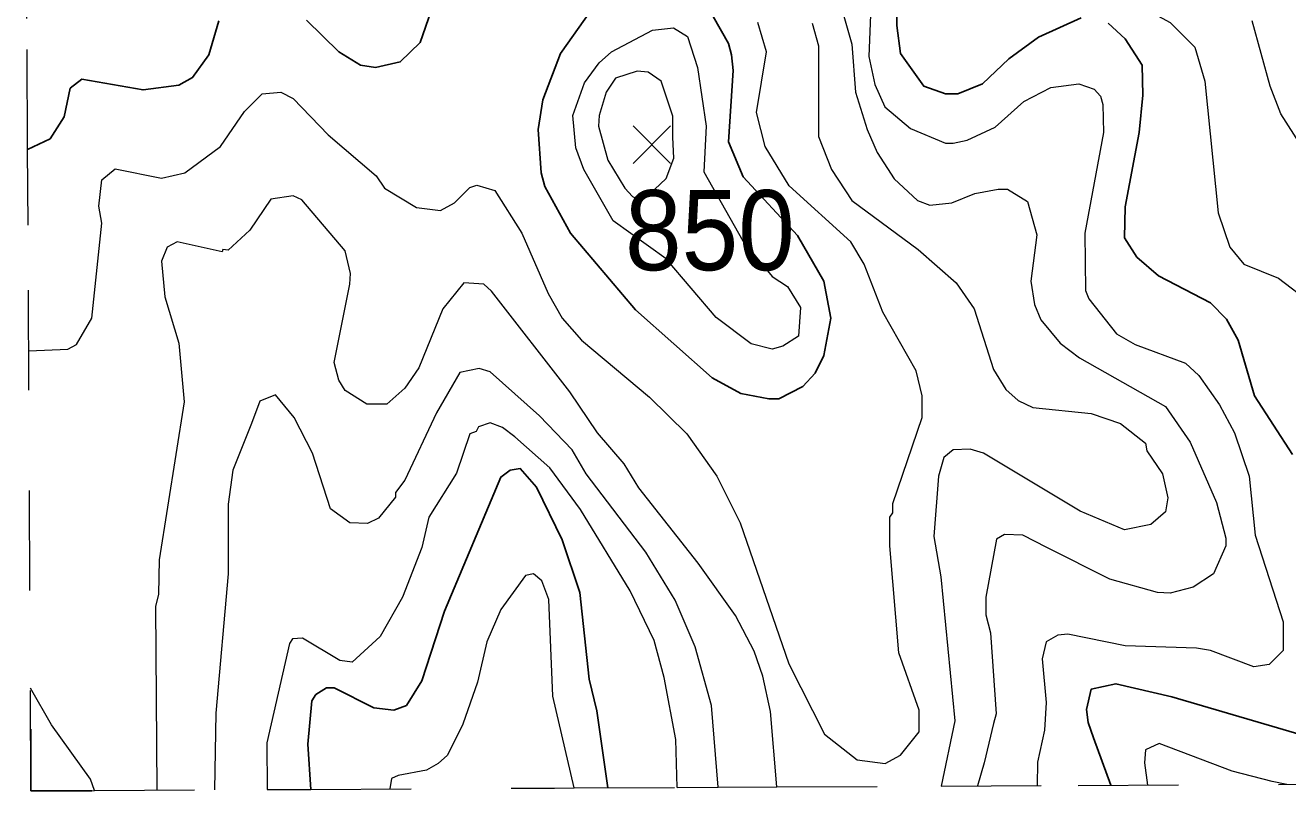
# Model space of a CAD drawing. Extents: x 423 to 448.8, y 7456.3 to 7484.
# Drawn here: x 423.128 to 424.389, y 7456.25 to 7457.015 of the extents above; entities that cross this region are included whole.
import ezdxf
from ezdxf.enums import TextEntityAlignment as Align

# ---------------------------------------------------------------- set-up
doc = ezdxf.new("R2010")
doc.units = 0
doc.header["$LTSCALE"] = 0.032
doc.linetypes.add('SHORT_DASHED', pattern=[2.7, 1.5, -1.2])
for name, color, linetype, lineweight in [('1', 7, 'Continuous', 25), ('2', 7, 'Continuous', 13), ('21', 7, 'Continuous', 25), ('22', 7, 'SHORT_DASHED', 13), ('63', 7, 'Continuous', 25)]:
    doc.layers.add(name, color=color, linetype=linetype, lineweight=lineweight)
doc.layers.add('61', color=7, linetype='Continuous')

msp = doc.modelspace()

# ---------------------------------------------------------------- linework, layer by layer
at = {"layer": '1'}
for points in [[(423.9993, 7457.0517), (423.9986, 7457.0146), (424.0024, 7456.9867), (424.0256, 7456.9542), (424.0473, 7456.9465), (424.0597, 7456.9465), (424.0844, 7456.9565), (424.1107, 7456.9813), (424.1401, 7457.0029), (424.1827, 7457.0223)], [(423.5337, 7457.0292), (423.5229, 7456.9975), (423.5028, 7456.9782), (423.478, 7456.9728), (423.4633, 7456.9751), (423.4417, 7456.9882), (423.4092, 7457.02)], [(423.6985, 7457.037), (423.6629, 7456.9867), (423.6451, 7456.9403), (423.6405, 7456.9109), (423.6436, 7456.8676), (423.6474, 7456.8537), (423.6729, 7456.8073), (423.7379, 7456.7307), (423.8145, 7456.6626), (423.8431, 7456.6471), (423.871, 7456.6417), (423.881, 7456.6417), (423.905, 7456.6541), (423.9173, 7456.6673), (423.9258, 7456.6851), (423.9328, 7456.7222), (423.9258, 7456.7593), (423.8996, 7456.8049), (423.8454, 7456.8636), (423.8307, 7456.8985), (423.8353, 7456.9697), (423.8338, 7456.9852), (423.8307, 7456.9967), (423.8153, 7457.0238)], [(423.3218, 7457.0192), (423.3117, 7456.9852), (423.2955, 7456.9627), (423.2816, 7456.955), (423.246, 7456.9503), (423.1849, 7456.9612), (423.1733, 7456.9519), (423.1671, 7456.9233), (423.1532, 7456.9016), (423.1308, 7456.8907)], [(424.2097, 7457.0169), (424.2267, 7457.0014), (424.2438, 7456.9751), (424.2445, 7456.9449), (424.2407, 7456.9078), (424.2267, 7456.8336), (424.226, 7456.8026)], [(424.226, 7456.8026), (424.2383, 7456.7833), (424.26, 7456.7647), (424.3118, 7456.7376), (424.3281, 7456.7214), (424.3396, 7456.7005), (424.3559, 7456.6448), (424.3938, 7456.5861)], [(423.4137, 7456.2517), (423.4107, 7456.2968), (423.4146, 7456.3401), (423.4185, 7456.3463), (423.4293, 7456.3532), (423.437, 7456.3532), (423.4765, 7456.3331), (423.4966, 7456.3308), (423.509, 7456.3354), (423.5244, 7456.3602), (423.5469, 7456.4298), (423.6033, 7456.5636), (423.6126, 7456.5706), (423.6227, 7456.5721), (423.6389, 7456.5536), (423.6644, 7456.501), (423.6822, 7456.4484), (423.6915, 7456.3618), (423.6993, 7456.33), (423.7103, 7456.2533)], [(424.4402, 7456.2952), (424.2732, 7456.344), (424.2175, 7456.3571), (424.1927, 7456.3517), (424.188, 7456.3316), (424.1897, 7456.3186), (424.195, 7456.303), (424.2126, 7456.2558)]]:
    msp.add_lwpolyline(points, dxfattribs=at)
at = {"layer": '2'}
for points in [[(424.1788, 7457.2504), (424.168, 7457.2079), (424.1385, 7457.1692), (424.1316, 7457.1677), (424.1061, 7457.1538), (424.0597, 7457.1421), (424.0527, 7457.1367), (424.0512, 7457.1267), (424.0713, 7457.0702), (424.0782, 7457.0579), (424.0945, 7457.0462), (424.1664, 7457.0478), (424.2113, 7457.0431), (424.236, 7457.037), (424.2716, 7457.0176), (424.2964, 7456.9929), (424.3064, 7456.9589), (424.3196, 7456.8274), (424.3311, 7456.7934), (424.3451, 7456.7763), (424.3799, 7456.7624), (424.4123, 7456.7377)], [(423.973, 7457.0424), (423.9707, 7456.9836), (423.9769, 7456.9558), (423.9869, 7456.9333), (424.0125, 7456.9117), (424.0473, 7456.897), (424.0551, 7456.897), (424.069, 7456.9001), (424.0968, 7456.9132), (424.1254, 7456.9387), (424.1525, 7456.9527), (424.1804, 7456.9565), (424.1958, 7456.9511), (424.202, 7456.9442), (424.2043, 7456.9357), (424.2051, 7456.9078), (424.1865, 7456.8073), (424.1873, 7456.75), (424.1904, 7456.7415), (424.2182, 7456.7067), (424.2368, 7456.6959), (424.287, 7456.6773), (424.3002, 7456.665), (424.3211, 7456.6356), (424.3358, 7456.6077), (424.3505, 7456.5644)], [(423.9444, 7457.0285), (423.9537, 7456.996), (423.9576, 7456.948), (423.9692, 7456.9109), (423.9792, 7456.8877), (423.9962, 7456.8614), (424.0195, 7456.8397), (424.0318, 7456.8351), (424.0535, 7456.8374), (424.0767, 7456.8467), (424.0999, 7456.8513), (424.1091, 7456.8513), (424.1293, 7456.839), (424.1386, 7456.8057), (424.1324, 7456.7593), (424.1362, 7456.7361), (424.1424, 7456.7206), (424.1618, 7456.6974), (424.1811, 7456.6827), (424.2669, 7456.634), (424.2917, 7456.5984), (424.318, 7456.5381), (424.3273, 7456.5025), (424.3273, 7456.4948), (424.3149, 7456.467), (424.2948, 7456.4538), (424.2716, 7456.4476), (424.2592, 7456.4483), (424.2113, 7456.4615), (424.1486, 7456.4932), (424.1247, 7456.5056), (424.1061, 7456.5064), (424.0983, 7456.5017), (424.0875, 7456.4437), (424.0875, 7456.4259), (424.0922, 7456.4082), (424.0978, 7456.3272), (424.0953, 7456.3176), (424.086, 7456.2782), (424.0793, 7456.2551)], [(423.1319, 7456.6897), (423.171, 7456.6912), (423.1795, 7456.6959), (423.195, 7456.7222), (423.205, 7456.8173), (423.2019, 7456.8343), (423.205, 7456.8606), (423.2182, 7456.8714), (423.2646, 7456.8622), (423.2878, 7456.8676), (423.3234, 7456.8939), (423.3473, 7456.9287), (423.3651, 7456.9465), (423.3837, 7456.948), (423.3961, 7456.9418), (423.4308, 7456.9055), (423.4788, 7456.8645), (423.4873, 7456.8521), (423.519, 7456.8328), (423.543, 7456.8297), (423.5569, 7456.8374), (423.5724, 7456.8529), (423.5794, 7456.8552), (423.5972, 7456.8498), (423.6242, 7456.8072), (423.6505, 7456.7469), (423.6644, 7456.7222), (423.6837, 7456.7005), (423.7518, 7456.6433), (423.7889, 7456.6069), (423.8191, 7456.5644), (423.8423, 7456.518), (423.891, 7456.3772), (423.9266, 7456.3068), (423.9591, 7456.2813), (423.987, 7456.2774), (424.0025, 7456.286), (424.021, 7456.3091), (424.021, 7456.3308), (424.0009, 7456.3881), (423.9916, 7456.4948), (423.9916, 7456.5234), (423.9947, 7456.528), (423.9947, 7456.5373), (424.0241, 7456.6232), (424.0241, 7456.6448), (424.0179, 7456.6696), (423.9847, 7456.7284), (423.9661, 7456.7763), (423.9529, 7456.7987), (423.8911, 7456.8544), (423.8671, 7456.8939), (423.8586, 7456.9279), (423.8686, 7456.9883), (423.8601, 7457.0176)], [(423.9143, 7457.0169), (423.9205, 7456.9945), (423.9205, 7456.9039), (423.9336, 7456.8707), (423.9537, 7456.8398), (424.0202, 7456.791), (424.0581, 7456.7577), (424.0759, 7456.7315), (424.0952, 7456.6711), (424.1076, 7456.651), (424.12, 7456.6402), (424.1347, 7456.6332), (424.1927, 7456.627), (424.2221, 7456.617), (424.2469, 7456.5976), (424.2484, 7456.5899), (424.2639, 7456.5667), (424.2693, 7456.5428), (424.267, 7456.5288), (424.2523, 7456.5164), (424.226, 7456.511), (424.1819, 7456.5296), (424.0852, 7456.5876), (424.0721, 7456.5914), (424.0551, 7456.5907), (424.0457, 7456.583)], [(424.4317, 7456.849), (424.3822, 7456.9264), (424.3714, 7456.9542), (424.3536, 7457.0192)], [(423.879, 7456.2541), (423.8725, 7456.3293), (423.8648, 7456.3649), (423.8562, 7456.3896), (423.8377, 7456.4252), (423.8005, 7456.4777), (423.741, 7456.5528), (423.7263, 7456.5768), (423.7, 7456.6077), (423.6722, 7456.6487), (423.5941, 7456.7492), (423.5863, 7456.7562), (423.5662, 7456.7577), (423.5453, 7456.7315), (423.5213, 7456.6727), (423.5074, 7456.6525), (423.4896, 7456.6363), (423.4695, 7456.6363), (423.4479, 7456.6502), (423.4417, 7456.6603), (423.437, 7456.6781), (423.4525, 7456.7562), (423.4533, 7456.7671), (423.4479, 7456.7895), (423.4045, 7456.8405), (423.396, 7456.8444), (423.3736, 7456.8413), (423.3527, 7456.8103), (423.3311, 7456.7903), (423.3257, 7456.791), (423.3249, 7456.7887), (423.28, 7456.7987), (423.27, 7456.7934), (423.2646, 7456.7794), (423.2677, 7456.7438), (423.2816, 7456.6974), (423.287, 7456.6387), (423.2622, 7456.4809), (423.2615, 7456.4468), (423.2584, 7456.4345), (423.2597, 7456.251)], [(423.8204, 7456.2538), (423.8137, 7456.3355), (423.7975, 7456.3942), (423.7773, 7456.4407), (423.748, 7456.4886), (423.6884, 7456.5667), (423.6745, 7456.5907), (423.642, 7456.6247), (423.5925, 7456.6688), (423.5817, 7456.6719), (423.5623, 7456.668), (423.5391, 7456.6278), (423.5074, 7456.5605), (423.4981, 7456.5481), (423.4981, 7456.5435), (423.4811, 7456.5226), (423.4703, 7456.5172), (423.4525, 7456.518), (423.4332, 7456.5319), (423.4154, 7456.5876), (423.3968, 7456.6232), (423.3783, 7456.6456), (423.3628, 7456.6394), (423.3543, 7456.617), (423.3357, 7456.5706), (423.3311, 7456.5366), (423.3311, 7456.467), (423.3187, 7456.3277), (423.3173, 7456.2513)], [(423.7794, 7456.2536), (423.7781, 7456.3014), (423.7665, 7456.3633), (423.7565, 7456.4004), (423.7325, 7456.4499), (423.683, 7456.5311), (423.6521, 7456.5729), (423.6173, 7456.6038), (423.6049, 7456.6131), (423.5925, 7456.6177), (423.5809, 7456.6139), (423.5786, 7456.6092), (423.5724, 7456.6069), (423.5592, 7456.5675), (423.5314, 7456.5234), (423.5245, 7456.4932), (423.5051, 7456.4437), (423.4827, 7456.4043), (423.4548, 7456.3787), (423.4425, 7456.3803), (423.4053, 7456.4027), (423.3953, 7456.402), (423.3922, 7456.3973), (423.3698, 7456.2983), (423.3699, 7456.2515)], [(424.0457, 7456.583), (424.0403, 7456.5644), (424.0357, 7456.5041), (424.0427, 7456.4639), (424.0566, 7456.32), (424.0429, 7456.2549)], [(424.3505, 7456.5644), (424.3567, 7456.5056), (424.3845, 7456.419), (424.3845, 7456.3904), (424.3706, 7456.3764), (424.3552, 7456.3741), (424.3118, 7456.3903), (424.2979, 7456.3927), (424.2268, 7456.395), (424.1695, 7456.4066), (424.1595, 7456.4058), (424.1478, 7456.3989), (424.144, 7456.3819), (424.1479, 7456.3386), (424.1463, 7456.3107), (424.1393, 7456.279), (424.1389, 7456.2554)], [(423.6767, 7456.2531), (423.6552, 7456.3447), (423.6513, 7456.4414), (423.6443, 7456.46), (423.6358, 7456.4669), (423.6281, 7456.4654), (423.6033, 7456.4314), (423.5894, 7456.3989), (423.5801, 7456.3587), (423.5654, 7456.3169), (423.5499, 7456.286), (423.5407, 7456.2774), (423.5291, 7456.2707), (423.5008, 7456.2654), (423.4942, 7456.2625), (423.4924, 7456.2522)], [(423.1974, 7456.2506), (423.1934, 7456.262), (423.1547, 7456.3161), (423.1336, 7456.3529)], [(424.3883, 7456.2567), (424.3737, 7456.2597), (424.3335, 7456.2697), (424.2608, 7456.2975), (424.2469, 7456.2913), (424.2461, 7456.2782), (424.249, 7456.256)]]:
    msp.add_lwpolyline(points, dxfattribs=at)
for points in [[(423.7549, 7457.0099), (423.7758, 7457.0122), (423.7897, 7457.0037), (423.7998, 7456.9728), (423.8083, 7456.914), (423.806, 7456.8684), (423.845, 7456.7995), (423.8741, 7456.7639), (423.8895, 7456.7539), (423.9026, 7456.733), (423.9004, 7456.7044), (423.8849, 7456.6943), (423.8741, 7456.6912), (423.8532, 7456.6966), (423.8183, 7456.7229), (423.7683, 7456.7815), (423.7155, 7456.8196), (423.6861, 7456.8707), (423.6783, 7456.8924), (423.6752, 7456.9248), (423.6868, 7456.9573), (423.7015, 7456.9774), (423.7139, 7456.9883)], [(423.7271, 7456.8521), (423.7349, 7456.8438), (423.7392, 7456.8418), (423.747, 7456.8461), (423.7567, 7456.8509), (423.7685, 7456.8619), (423.7762, 7456.882), (423.7751, 7456.9031), (423.7751, 7456.924), (423.7634, 7456.9589), (423.7503, 7456.9681), (423.7395, 7456.9689), (423.7178, 7456.962), (423.7085, 7456.948), (423.7015, 7456.9248), (423.7008, 7456.914), (423.7101, 7456.88)]]:
    msp.add_lwpolyline(points, close=True, dxfattribs=at)
at = {"layer": '21'}
for p, q in [((423.7353, 7456.9144), (423.7728, 7456.8769)), ((423.7728, 7456.9144), (423.7353, 7456.8769))]:
    msp.add_line(p, q, dxfattribs=at)
at = {"layer": '22'}
for points in [[(423.1341, 7456.2503), (423.1312, 7456.8152), (423.1308, 7456.8907), (423.1301, 7457.0215), (423.1289, 7457.2571), (423.1288, 7457.2916), (423.1284, 7457.358)], [(424.0429, 7456.2549), (424.1799, 7456.2556), (424.7028, 7456.2583), (424.7837, 7456.2587), (424.9728, 7456.2596), (425.0341, 7456.2599), (425.13, 7456.2604)], [(423.1341, 7456.2503), (423.1974, 7456.2506), (423.3699, 7456.2515), (423.4137, 7456.2517)], [(423.4137, 7456.2517), (423.657, 7456.253), (423.6767, 7456.2531), (423.7794, 7456.2536), (423.8204, 7456.2538), (423.879, 7456.2541), (424.0429, 7456.2549)]]:
    msp.add_lwpolyline(points, dxfattribs=at)
at = {"layer": '63'}
msp.add_lwpolyline([(423.1341, 7456.3119), (423.1341, 7456.2503), (423.1948, 7456.2503)], dxfattribs=at)

# ---------------------------------------------------------------- texts
at = {"layer": '61', "width": 0.95}
msp.add_text('850', height=0.08, dxfattribs=at).set_placement((423.8121, 7456.7702), align=Align.CENTER)

doc.saveas('drawing.dxf')
